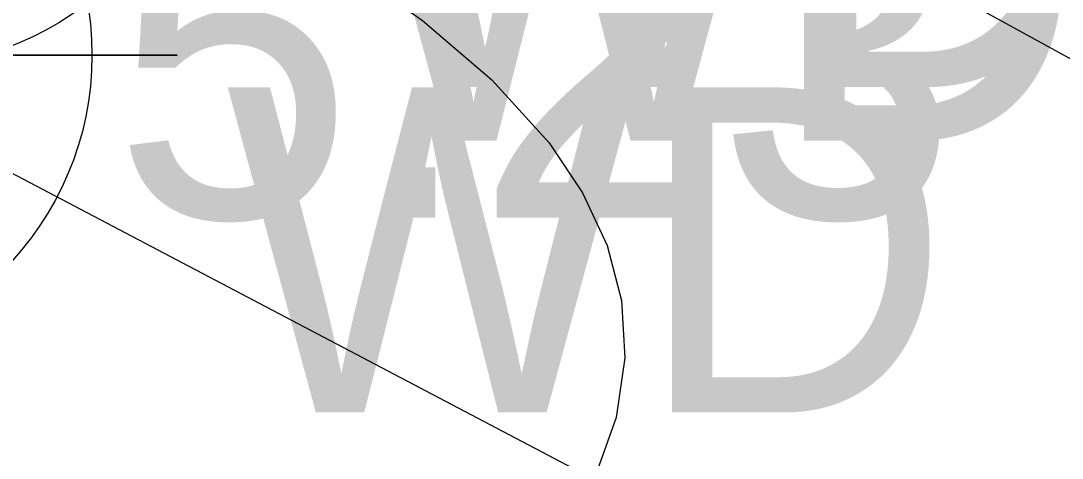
# Model space of a CAD drawing. Extents: x 2356077 to 2359823, y 225951 to 227822.
# Drawn here: x 2357588.95 to 2357596.95, y 226724.65 to 226728.01 of the extents above; entities that cross this region are included whole.
import ezdxf

# ---------------------------------------------------------------- set-up
doc = ezdxf.new("R2010")
doc.units = 0
for name, color, linetype in [('DTM Contours Minor', 7, 'Continuous'), ('Exist DTM Drainline', 7, 'Continuous'), ('Exist Roads EOP', 7, 'Continuous'), ('Exist Roads EOP Cogo Elevation', 7, 'Continuous'), ('Exist Roads EOP Cogo Point CELL', 7, 'Continuous'), ('Exist Structure Major Bridge WW Cogo Comment', 7, 'Continuous'), ('Exist Structure Major Bridge WW Cogo Point CELL', 7, 'Continuous'), ('PH Exist DTM Breakline', 7, 'Continuous')]:
    doc.layers.add(name, color=color, linetype=linetype)

msp = doc.modelspace()

# ---------------------------------------------------------------- linework, layer by layer
at = {"layer": 'DTM Contours Minor'}
msp.add_lwpolyline([(2357589.1197, 226732.4924), (2357588.0173, 226730.0024), (2357588.2395, 226730.2035), (2357589.3472, 226729.6254), (2357590.066, 226729.2417), (2357590.7656, 226728.8476), (2357591.4278, 226728.4383), (2357592.0342, 226728.0088), (2357592.5664, 226727.5544), (2357593.006, 226727.0701), (2357593.2643, 226726.6844), (2357593.4525, 226726.2798), (2357593.5631, 226725.8568), (2357593.5884, 226725.4162), (2357593.5209, 226724.9585), (2357593.353, 226724.4843)], dxfattribs=at)
at = {"layer": 'Exist DTM Drainline'}
msp.add_spline([(2357699.586, 226858.192), (2357670.366, 226820.782), (2357623.327, 226796.892), (2357587.218, 226772.268), (2357568.803, 226744.252), (2357555.19, 226717.62), (2357555.017, 226695.126), (2357553.473, 226672.759), (2357563.697, 226642.736), (2357576.526, 226627.993), (2357663.798, 226499.169), (2357732.721, 226415.647), (2357803.211, 226342.215), (2357874.586, 226264.309)], degree=3, dxfattribs=at)
at = {"layer": 'Exist Roads EOP'}
msp.add_lwpolyline([(2357585.012, 226702.2715), (2357575.3447, 226708.3626), (2357587.1479, 226727.7431), (2357597.7767, 226722.1611), (2357673.9878, 226675.8772), (2357757.1813, 226624.5971), (2357835.2543, 226577.6581), (2357916.861, 226527.8287), (2357967.8287, 226496.9997)], dxfattribs=at)
at = {"layer": 'Exist Roads EOP Cogo Point CELL'}
msp.add_lwpolyline([(2357587.1479, 226730.7431), (2357587.1479, 226724.7431), (2357587.1479, 226727.7431), (2357590.1479, 226727.7431), (2357584.1479, 226727.7431)], dxfattribs=at)
msp.add_circle((2357587.1479, 226727.7431), 2.344, dxfattribs=at)
at = {"layer": 'Exist Structure Major Bridge WW Cogo Point CELL'}
msp.add_circle((2357588.021, 226729.9965), 2.344, dxfattribs=at)
at = {"layer": 'PH Exist DTM Breakline'}
msp.add_lwpolyline([(2357663.949, 226687.6237), (2357653.2552, 226694.0958), (2357642.229, 226700.654), (2357631.3905, 226707.535), (2357620.6488, 226713.5535), (2357610.8925, 226719.3078), (2357603.182, 226723.974), (2357597.4342, 226727.4855), (2357589.0377, 226732.086)], dxfattribs=at)

# ---------------------------------------------------------------- texts
at = {"layer": 'Exist Roads EOP Cogo Elevation'}
msp.add_text('5.23', height=2.5, dxfattribs=at).set_placement((2357589.6479, 226726.4931))
at = {"layer": 'Exist Structure Major Bridge WW Cogo Comment'}
for s, p in [('WD BL*3119', (2357591.6272, 226727.498)), ('WD EL*3119', (2357591.5377, 226727.086)), ('WD EL*3119', (2357590.521, 226724.9965))]:
    msp.add_text(s, height=2.5, dxfattribs=at).set_placement(p)

doc.saveas('drawing.dxf')
